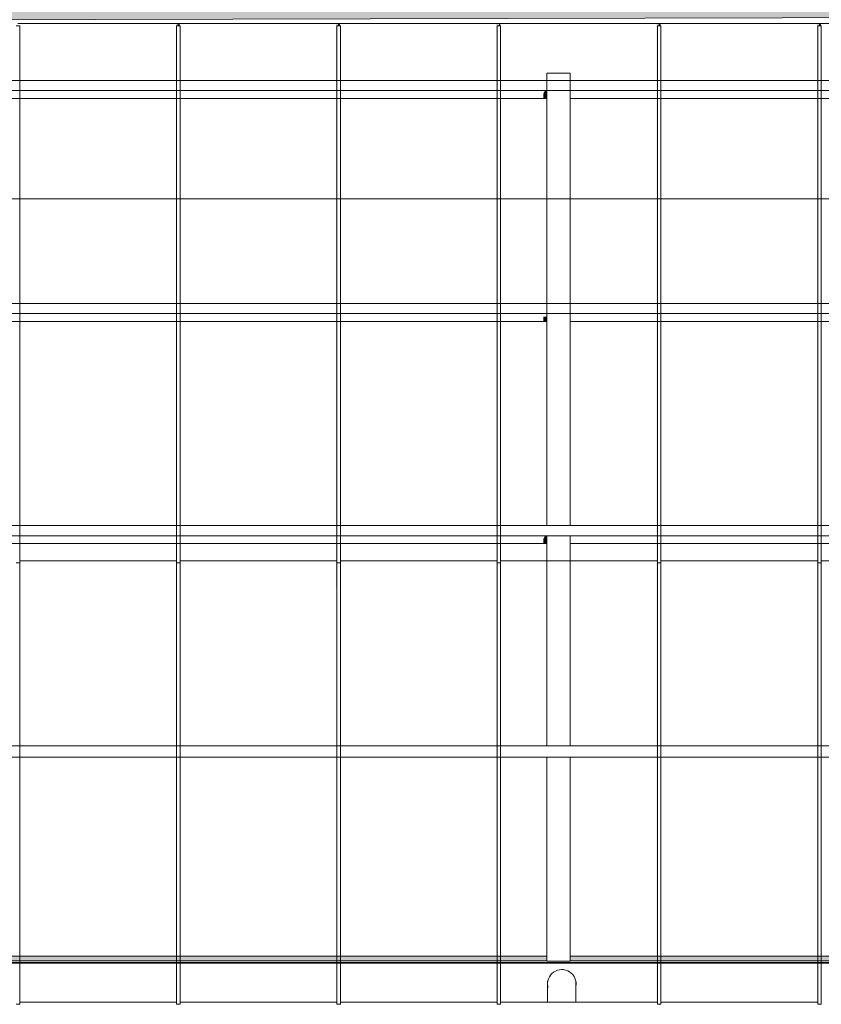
# Model space of a CAD drawing. Header units: millimetres. Extents: x 52659 to 1698020, y -10054 to 104697.
# Tile 296 of 363: x 311700 to 316200, y 20677 to 26207. Entities that reach past the tile are written whole.
import ezdxf

# ---------------------------------------------------------------- set-up
doc = ezdxf.new("R2010")
doc.units = ezdxf.units.MM
doc.header["$MEASUREMENT"] = 0
for name, color, linetype in [('02-06 Poutre.Construction', 7, 'Continuous'), ('05-02 Cotation 200ème 100ème.Cotations', 7, 'Continuous'), ('08-01 2D Dessin général.2D', 7, 'Continuous'), ('08-01 hachures', 7, 'Continuous'), ('S-BEAM-____-OTLN.Modèle IFC', 7, 'Continuous')]:
    doc.layers.add(name, color=color, linetype=linetype)
doc.styles.add('STYLE_GENERE_3', font='ARIALN.TTF')
doc.dimstyles.new('STYLE_GENERE__5', dxfattribs={"dimtxt": 200, "dimasz": 95, "dimexe": 0.18, "dimexo": 100, "dimgap": 0, "dimtad": 0, "dimtih": 1, "dimtoh": 1, "dimlfac": 0.001, "dimzin": 0, "dimdsep": 46, "dimtxsty": 'STYLE_GENERE_3', "dimblk": 'ARROWHEAD_6', "dimblk1": 'ARROWHEAD_6', "dimblk2": 'ARROWHEAD_6', "dimcen": 0.09, "dimclrd": 7, "dimclre": 7, "dimclrt": 7, "dimazin": 0, "dimtfac": 1, "dimtdec": 4, "dimtmove": 0, "dimatfit": 3, "dimfxl": 1, "dimtolj": 1, "dimtzin": 0, "dimarcsym": 0})

# ---------------------------------------------------------------- blocks, each defined once
blk = doc.blocks.new('*D844', base_point=(261781.6, 40089))
at = {"layer": '05-02 Cotation 200ème 100ème.Cotations', "color": 7, "linetype": 'Continuous', "lineweight": 13, "transparency": 16777216}
for p, q in [((267471.6, 25106.5), (267471.6, 25294)), ((347724.3, 25106.5), (347724.3, 25294)), ((267471.6, 25200.2), (307285.1, 25200.2)), ((307910.8, 25200.2), (347724.3, 25200.2)), ((347724.3, 25200.2), (347799.3, 25200.2))]:
    blk.add_line(p, q, dxfattribs=at)
at = {"layer": '05-02 Cotation 200ème 100ème.Cotations', "color": 7, "linetype": 'Continuous', "lineweight": 25, "transparency": 16777216}
for p, q in [((267521.6, 25250.2), (267421.6, 25150.2)), ((347674.3, 25150.2), (347774.3, 25250.2))]:
    blk.add_line(p, q, dxfattribs=at)
at = {"layer": '05-02 Cotation 200ème 100ème.Cotations', "color": 7, "lineweight": 9, "transparency": 16777216, "insert": (307309.9, 25100.2), "char_height": 200, "attachment_point": 7, "style": 'STYLE_GENERE_3'}
blk.add_mtext('\\A1;80,25', dxfattribs=at)
blk = doc.blocks.new('ARROWHEAD_6')
at = {"color": 0, "linetype": 'Continuous', "lineweight": 0}
for p, q in [((0, 0), (-1, 0)), ((-0.5, -0.5), (0.5, 0.5))]:
    blk.add_line(p, q, dxfattribs=at)

msp = doc.modelspace()

# ---------------------------------------------------------------- hatches: boundary and pattern name
at = {"layer": '02-06 Poutre.Construction', "linetype": 'Continuous', "lineweight": 0, "true_color": 0xbfbfbf}
for points in [[(312576.347, 23168.223), (312579.78, 23168.223), (312579.78, 26171.975), (312589.78, 26171.975), (312589.78, 26184.777), (312576.345, 26184.777), (312576.345, 23168.582)], [(312589.78, 26171.975), (312598.593, 26171.975), (312596.406, 26184.777), (312589.78, 26184.777)], [(313476.347, 23168.223), (313479.78, 23168.223), (313479.78, 26171.975), (313489.78, 26171.975), (313489.78, 26184.777), (313476.345, 26184.777), (313476.345, 23168.582)], [(313489.78, 26171.975), (313498.593, 26171.975), (313496.406, 26184.777), (313489.78, 26184.777)], [(314376.347, 23168.223), (314379.78, 23168.223), (314379.78, 26171.975), (314389.78, 26171.975), (314389.78, 26184.777), (314376.345, 26184.777), (314376.345, 23168.582)], [(314389.78, 26171.975), (314398.593, 26171.975), (314396.406, 26184.777), (314389.78, 26184.777)], [(315276.347, 23168.223), (315279.78, 23168.223), (315279.78, 26171.975), (315289.78, 26171.975), (315289.78, 26184.777), (315276.345, 26184.777), (315276.345, 23168.582)], [(315289.78, 26171.975), (315298.593, 26171.975), (315296.406, 26184.777), (315289.78, 26184.777)], [(316176.347, 23168.223), (316179.78, 23168.223), (316179.78, 26171.975), (316189.78, 26171.975), (316189.78, 26184.777), (316176.345, 26184.777), (316176.345, 23168.582)], [(316189.78, 26171.975), (316198.593, 26171.975), (316196.406, 26184.777), (316189.78, 26184.777)], [(312576.349, 23016.643), (312579.78, 23016.643), (312579.78, 23168.223), (312576.347, 23168.223), (312576.347, 23016.995)], [(313476.347, 23016.995), (313476.349, 23016.643), (313479.78, 23016.643), (313479.78, 23168.223), (313476.347, 23168.223)], [(314376.349, 23016.643), (314379.78, 23016.643), (314379.78, 23168.223), (314376.347, 23168.223), (314376.347, 23016.995)], [(315276.349, 23016.643), (315279.78, 23016.643), (315279.78, 23168.223), (315276.347, 23168.223), (315276.347, 23016.995)], [(316176.349, 23016.643), (316179.78, 23016.643), (316179.78, 23168.223), (316176.347, 23168.223), (316176.347, 23016.995)], [(312576.351, 22863.144), (312579.78, 22863.144), (312579.78, 23016.643), (312576.349, 23016.643), (312576.349, 22863.487)], [(313476.349, 22863.487), (313476.351, 22863.144), (313479.78, 22863.144), (313479.78, 23016.643), (313476.349, 23016.643)], [(314376.351, 22863.144), (314379.78, 22863.144), (314379.78, 23016.643), (314376.349, 23016.643), (314376.349, 22863.487)], [(315276.351, 22863.144), (315279.78, 22863.144), (315279.78, 23016.643), (315276.349, 23016.643), (315276.349, 22863.487)], [(316176.351, 22863.144), (316179.78, 22863.144), (316179.78, 23016.643), (316176.349, 23016.643), (316176.349, 22863.487)], [(312576.351, 22708.37), (312576.353, 22708.037), (312579.78, 22708.037), (312579.78, 22854.271), (312579.78, 22863.144), (312576.351, 22863.144)], [(313476.351, 22708.37), (313476.353, 22708.037), (313479.78, 22708.037), (313479.78, 22854.271), (313479.78, 22863.144), (313476.351, 22863.144)], [(314376.351, 22708.37), (314376.353, 22708.037), (314379.78, 22708.037), (314379.78, 22854.271), (314379.78, 22863.144), (314376.351, 22863.144)], [(315276.351, 22708.37), (315276.353, 22708.037), (315279.78, 22708.037), (315279.78, 22854.271), (315279.78, 22863.144), (315276.351, 22863.144)], [(316176.351, 22708.37), (316176.353, 22708.037), (316179.78, 22708.037), (316179.78, 22854.271), (316179.78, 22863.144), (316176.351, 22863.144)], [(312576.353, 22551.958), (312576.355, 22551.633), (312579.78, 22551.633), (312579.78, 22708.037), (312576.353, 22708.037)], [(313476.353, 22551.958), (313476.355, 22551.633), (313479.78, 22551.633), (313479.78, 22708.037), (313476.353, 22708.037)], [(314376.353, 22551.958), (314376.355, 22551.633), (314379.78, 22551.633), (314379.78, 22708.037), (314376.353, 22708.037)], [(315276.353, 22551.958), (315276.355, 22551.633), (315279.78, 22551.633), (315279.78, 22708.037), (315276.353, 22708.037)], [(316176.353, 22551.958), (316176.355, 22551.633), (316179.78, 22551.633), (316179.78, 22708.037), (316176.353, 22708.037)], [(312576.357, 22394.249), (312579.78, 22394.249), (312579.78, 22551.633), (312576.355, 22551.633), (312576.355, 22394.567)], [(313476.355, 22394.567), (313476.357, 22394.249), (313479.78, 22394.249), (313479.78, 22551.633), (313476.355, 22551.633)], [(314376.355, 22394.567), (314376.357, 22394.249), (314379.78, 22394.249), (314379.78, 22551.633), (314376.355, 22551.633)], [(315276.357, 22394.249), (315279.78, 22394.249), (315279.78, 22551.633), (315276.355, 22551.633), (315276.355, 22394.567)], [(316176.355, 22394.567), (316176.357, 22394.249), (316179.78, 22394.249), (316179.78, 22551.633), (316176.355, 22551.633)], [(312576.357, 22236.514), (312576.359, 22236.203), (312579.78, 22236.203), (312579.78, 22394.249), (312576.357, 22394.249)], [(313476.357, 22236.514), (313476.359, 22236.203), (313479.78, 22236.203), (313479.78, 22394.249), (313476.357, 22394.249)], [(314376.357, 22236.514), (314376.359, 22236.203), (314379.78, 22236.203), (314379.78, 22394.249), (314376.357, 22394.249)], [(315276.357, 22236.514), (315276.359, 22236.203), (315279.78, 22236.203), (315279.78, 22394.249), (315276.357, 22394.249)], [(316176.357, 22236.514), (316176.359, 22236.203), (316179.78, 22236.203), (316179.78, 22394.249), (316176.357, 22394.249)], [(312576.359, 22078.118), (312576.361, 22077.814), (312579.78, 22077.814), (312579.78, 22236.203), (312576.359, 22236.203)], [(313476.359, 22078.118), (313476.361, 22077.814), (313479.78, 22077.814), (313479.78, 22236.203), (313476.359, 22236.203)], [(314376.359, 22078.118), (314376.361, 22077.814), (314379.78, 22077.814), (314379.78, 22236.203), (314376.359, 22236.203)], [(315276.359, 22078.118), (315276.361, 22077.814), (315279.78, 22077.814), (315279.78, 22236.203), (315276.359, 22236.203)], [(316176.359, 22078.118), (316176.361, 22077.814), (316179.78, 22077.814), (316179.78, 22236.203), (316176.359, 22236.203)], [(312576.361, 21919.698), (312576.363, 21919.401), (312579.78, 21919.401), (312579.78, 22077.814), (312576.361, 22077.814)], [(313476.361, 21919.698), (313476.363, 21919.401), (313479.78, 21919.401), (313479.78, 22077.814), (313476.361, 22077.814)], [(314376.361, 21919.698), (314376.363, 21919.401), (314379.78, 21919.401), (314379.78, 22077.814), (314376.361, 22077.814)], [(315276.361, 21919.698), (315276.363, 21919.401), (315279.78, 21919.401), (315279.78, 22077.814), (315276.361, 22077.814)], [(316176.361, 21919.698), (316176.363, 21919.401), (316179.78, 21919.401), (316179.78, 22077.814), (316176.361, 22077.814)], [(312576.363, 21761.575), (312576.364, 21761.285), (312579.78, 21761.285), (312579.78, 21919.401), (312576.363, 21919.401)], [(313476.363, 21761.575), (313476.364, 21761.285), (313479.78, 21761.285), (313479.78, 21919.401), (313476.363, 21919.401)], [(314376.363, 21761.575), (314376.364, 21761.285), (314379.78, 21761.285), (314379.78, 21919.401), (314376.363, 21919.401)], [(315276.363, 21761.575), (315276.364, 21761.285), (315279.78, 21761.285), (315279.78, 21919.401), (315276.363, 21919.401)], [(316176.363, 21761.575), (316176.364, 21761.285), (316179.78, 21761.285), (316179.78, 21919.401), (316176.363, 21919.401)], [(312576.366, 21603.784), (312579.78, 21603.784), (312579.78, 21761.285), (312576.364, 21761.285), (312576.364, 21604.068)], [(313476.364, 21604.068), (313476.366, 21603.784), (313479.78, 21603.784), (313479.78, 21761.285), (313476.364, 21761.285)], [(314376.366, 21603.784), (314379.78, 21603.784), (314379.78, 21761.285), (314376.364, 21761.285), (314376.364, 21604.068)], [(315276.366, 21603.784), (315279.78, 21603.784), (315279.78, 21761.285), (315276.364, 21761.285), (315276.364, 21604.068)], [(316176.366, 21603.784), (316179.78, 21603.784), (316179.78, 21761.285), (316176.364, 21761.285), (316176.364, 21604.068)], [(312576.366, 21447.494), (312576.367, 21447.216), (312579.78, 21447.216), (312579.78, 21603.784), (312576.366, 21603.784)], [(313476.366, 21447.494), (313476.367, 21447.216), (313479.78, 21447.216), (313479.78, 21603.784), (313476.366, 21603.784)], [(314376.366, 21447.494), (314376.367, 21447.216), (314379.78, 21447.216), (314379.78, 21603.784), (314376.366, 21603.784)], [(315276.366, 21447.494), (315276.367, 21447.216), (315279.78, 21447.216), (315279.78, 21603.784), (315276.366, 21603.784)], [(316176.366, 21447.494), (316176.367, 21447.216), (316179.78, 21447.216), (316179.78, 21603.784), (316176.366, 21603.784)], [(312576.367, 21292.17), (312576.369, 21291.897), (312579.78, 21291.897), (312579.78, 21447.216), (312576.367, 21447.216)], [(313476.367, 21292.17), (313476.369, 21291.897), (313479.78, 21291.897), (313479.78, 21447.216), (313476.367, 21447.216)], [(314376.367, 21292.17), (314376.369, 21291.897), (314379.78, 21291.897), (314379.78, 21447.216), (314376.367, 21447.216)], [(315276.367, 21292.17), (315276.369, 21291.897), (315279.78, 21291.897), (315279.78, 21447.216), (315276.367, 21447.216)], [(316176.367, 21292.17), (316176.369, 21291.897), (316179.78, 21291.897), (316179.78, 21447.216), (316176.367, 21447.216)], [(312576.369, 21138.409), (312576.37, 21138.142), (312579.78, 21138.142), (312579.78, 21291.897), (312576.369, 21291.897)], [(313476.369, 21138.409), (313476.37, 21138.142), (313479.78, 21138.142), (313479.78, 21291.897), (313476.369, 21291.897)], [(314376.369, 21138.409), (314376.37, 21138.142), (314379.78, 21138.142), (314379.78, 21291.897), (314376.369, 21291.897)], [(315276.369, 21138.409), (315276.37, 21138.142), (315279.78, 21138.142), (315279.78, 21291.897), (315276.369, 21291.897)], [(316176.369, 21138.409), (316176.37, 21138.142), (316179.78, 21138.142), (316179.78, 21291.897), (316176.369, 21291.897)], [(312576.37, 20986.522), (312576.372, 20986.26), (312579.78, 20986.26), (312579.78, 21138.142), (312576.37, 21138.142)], [(313476.37, 20986.522), (313476.372, 20986.26), (313479.78, 20986.26), (313479.78, 21138.142), (313476.37, 21138.142)], [(314376.37, 20986.522), (314376.372, 20986.26), (314379.78, 20986.26), (314379.78, 21138.142), (314376.37, 21138.142)], [(315276.37, 20986.522), (315276.372, 20986.26), (315279.78, 20986.26), (315279.78, 21138.142), (315276.37, 21138.142)], [(316176.37, 20986.522), (316176.372, 20986.26), (316179.78, 20986.26), (316179.78, 21138.142), (316176.37, 21138.142)], [(312576.372, 20836.815), (312576.373, 20836.558), (312579.78, 20836.558), (312579.78, 20986.26), (312576.372, 20986.26)], [(313476.372, 20836.815), (313476.373, 20836.558), (313479.78, 20836.558), (313479.78, 20986.26), (313476.372, 20986.26)], [(314376.372, 20836.815), (314376.373, 20836.558), (314379.78, 20836.558), (314379.78, 20986.26), (314376.372, 20986.26)], [(315276.372, 20836.815), (315276.373, 20836.558), (315279.78, 20836.558), (315279.78, 20986.26), (315276.372, 20986.26)], [(316176.372, 20836.815), (316176.373, 20836.558), (316179.78, 20836.558), (316179.78, 20986.26), (316176.372, 20986.26)], [(312576.373, 20836.558), (312576.373, 20689.589), (312579.78, 20689.339), (312579.78, 20836.558)], [(313476.373, 20836.558), (313476.373, 20689.589), (313479.78, 20689.339), (313479.78, 20836.558)], [(314376.373, 20836.558), (314376.373, 20689.589), (314379.78, 20689.339), (314379.78, 20836.558)], [(315276.373, 20836.558), (315276.373, 20689.589), (315279.78, 20689.339), (315279.78, 20836.558)], [(316176.373, 20836.558), (316176.373, 20689.589), (316179.78, 20689.339), (316179.78, 20836.558)]]:
    msp.add_hatch(color=9, dxfattribs=at).paths.add_polyline_path(points)
at = {"layer": '08-01 hachures', "linetype": 'Continuous', "lineweight": 0, "true_color": 0x5d5d5d}
h = msp.add_hatch(dxfattribs=at)
h.set_pattern_fill('CROSS_225_29_0002', color=251, style=0, pattern_type=2)
h.set_pattern_definition([(360, (261781.56, 40089.01), (127, 127), [63.5, -190.5]), (89.99998, (261813.31, 40057.26), (-126.99996, 127.00004), [63.5, -190.5])])
h.paths.add_polyline_path([(302862.313, 39808.256), (302871.556, 26184.777), (320606.616, 26229.221), (320616.616, 33248.917), (326696.374, 33248.917), (326696.374, 34331.101), (325196.616, 34331.101), (325196.616, 35666.686), (326696.316, 35666.686), (326696.616, 39799.012), (320352.875, 39799.012)])
h.paths.add_polyline_path([(310915.317, 32856.94), (309565.317, 32856.94), (309565.317, 34192.524), (310915.317, 34192.524)], flags=0)
h.paths.add_polyline_path([(312493.363, 32856.94), (312493.363, 34241.99), (313893.363, 34241.99), (313893.363, 32856.94)], flags=0)
h.paths.add_polyline_path([(314245.227, 30827.306), (313380.12, 30827.306), (313380.12, 31701.424), (314245.227, 31701.424)], flags=0)
h.paths.add_polyline_path([(315615.317, 32856.94), (315615.317, 34192.524), (316965.317, 34192.524), (316965.317, 32856.94)], flags=0)
h.paths.add_polyline_path([(318540.546, 34241.99), (319940.546, 34241.99), (319940.546, 32856.94), (318540.546, 32856.94)], flags=0)
at = {"layer": 'S-BEAM-____-OTLN.Modèle IFC', "linetype": 'Continuous', "lineweight": 0, "true_color": 0xbfbfbf}
for points in [[(314659.741, 25866.222), (314659.741, 25866.188), (314789.741, 25866.188), (314789.741, 25866.222)], [(314639.217, 25791.859), (314659.741, 25791.859), (314659.741, 25806.202), (314646.359, 25806.202)], [(314639.217, 25791.859), (314639.217, 25768.221), (314659.741, 25768.221), (314659.741, 25791.859)], [(314659.741, 25809.44), (314658.129, 25806.202), (314659.741, 25806.202)], [(314639.217, 25768.221), (314637.596, 25764.965), (314659.741, 25764.965), (314659.741, 25768.221)], [(314659.741, 24613.246), (314789.741, 24613.246), (314789.741, 24613.279), (314659.741, 24613.279)], [(314659.741, 24556.497), (314658.129, 24553.259), (314659.741, 24553.259)], [(314639.217, 24515.278), (314637.596, 24512.022), (314659.741, 24512.022), (314659.741, 24515.278)], [(314639.217, 24538.916), (314639.217, 24515.278), (314659.741, 24515.278), (314659.741, 24538.916)], [(314640.173, 23292.568), (314659.741, 23292.568), (314659.741, 23305.473), (314646.571, 23305.473)], [(314640.173, 23292.568), (314640.286, 23268.833), (314659.741, 23268.833), (314659.741, 23292.568)], [(314658.453, 23305.473), (314659.741, 23305.473), (314659.741, 23308.071)], [(314640.286, 23268.833), (314638.729, 23265.693), (314659.741, 23265.693), (314659.741, 23268.833)], [(314659.741, 22127.498), (314789.741, 22127.498), (314789.741, 22128), (314659.741, 22128)], [(267621.556, 20920.959), (267621.556, 20910.758), (348905.915, 20910.758), (348905.915, 20911.152), (267939.741, 20911.152), (267939.741, 20919.339), (267874.741, 20919.339), (267874.741, 20920.959)], [(267621.556, 20907.834), (348905.915, 20907.834), (348905.915, 20910.758), (267621.556, 20910.758)], [(308789.741, 20944.866), (314659.741, 20944.866), (314659.741, 20947.79), (308789.741, 20947.79)], [(308789.741, 20920.959), (314659.741, 20920.959), (314659.741, 20944.866), (308789.741, 20944.866)], [(308789.741, 20920.959), (308789.741, 20919.339), (314659.741, 20919.339), (314659.741, 20920.959)], [(314789.741, 20947.79), (314789.741, 20944.866), (320657.241, 20944.866), (320657.241, 20947.79)], [(314789.741, 20920.959), (320657.241, 20920.959), (320657.241, 20944.866), (314789.741, 20944.866)], [(314789.741, 20919.339), (320657.241, 20919.339), (320657.241, 20920.959), (314789.741, 20920.959)]]:
    msp.add_hatch(color=9, dxfattribs=at).paths.add_polyline_path(points)

# ---------------------------------------------------------------- linework, layer by layer
at = {"layer": '02-06 Poutre.Construction', "color": 7, "linetype": 'Continuous', "lineweight": 9}
for p, q in [((311679.78, 26171.975), (311699.78, 26171.975)), ((311689.78, 26184.777), (312589.78, 26184.777)), ((311699.78, 26171.975), (311699.78, 23155.422)), ((312579.78, 26171.975), (312599.78, 26171.975)), ((312579.78, 26171.975), (312579.78, 23155.422)), ((312589.78, 26184.777), (313489.78, 26184.777)), ((312589.78, 26184.777), (312589.78, 26171.975)), ((312599.78, 26171.975), (312599.78, 23155.422)), ((313479.78, 26171.975), (313499.78, 26171.975)), ((313479.78, 26171.975), (313479.78, 23155.422)), ((313489.78, 26184.777), (314389.78, 26184.777)), ((313489.78, 26184.777), (313489.78, 26171.975)), ((313499.78, 26171.975), (313499.78, 23155.422)), ((314379.78, 26171.975), (314399.78, 26171.975)), ((314379.78, 26171.975), (314379.78, 23155.422)), ((314389.78, 26184.777), (315289.78, 26184.777)), ((314399.78, 26171.975), (314399.78, 23155.422)), ((315279.78, 26171.975), (315299.78, 26171.975)), ((315279.78, 26171.975), (315279.78, 23155.422)), ((315289.78, 26184.777), (316189.78, 26184.777)), ((315289.78, 26184.777), (315289.78, 26171.975)), ((315299.78, 26171.975), (315299.78, 23155.422)), ((316179.78, 26171.975), (316199.78, 26171.975)), ((316179.78, 26171.975), (316179.78, 23155.422)), ((316189.78, 26184.777), (317089.78, 26184.777)), ((316189.78, 26184.777), (316189.78, 26171.975)), ((316199.78, 26171.975), (316199.78, 23155.422)), ((311679.78, 23155.422), (311699.78, 23155.422)), ((311699.78, 23168.223), (312579.78, 23168.223)), ((311699.78, 23155.422), (311699.78, 23003.842)), ((312579.78, 23155.422), (312599.78, 23155.422)), ((312579.78, 23155.422), (312579.78, 23003.842)), ((312599.78, 23168.223), (313479.78, 23168.223)), ((312599.78, 23155.422), (312599.78, 23003.842)), ((313479.78, 23155.422), (313499.78, 23155.422)), ((313479.78, 23155.422), (313479.78, 23003.842)), ((313499.78, 23168.223), (314379.78, 23168.223)), ((313499.78, 23155.422), (313499.78, 23003.842)), ((314379.78, 23155.422), (314399.78, 23155.422)), ((314379.78, 23155.422), (314379.78, 23003.842)), ((314399.78, 23168.223), (315279.78, 23168.223)), ((314399.78, 23155.422), (314399.78, 23003.842)), ((315279.78, 23155.422), (315299.78, 23155.422)), ((315279.78, 23155.422), (315279.78, 23003.842)), ((315299.78, 23168.223), (316179.78, 23168.223)), ((315299.78, 23155.422), (315299.78, 23003.842)), ((316179.78, 23155.422), (316199.78, 23155.422)), ((316179.78, 23155.422), (316179.78, 23003.842)), ((316199.78, 23168.223), (317079.78, 23168.223)), ((316199.78, 23155.422), (316199.78, 23003.842)), ((311699.78, 23003.842), (311699.78, 22850.343)), ((312579.78, 23003.842), (312579.78, 22850.343)), ((312599.78, 23003.842), (312599.78, 22850.343)), ((313479.78, 23003.842), (313479.78, 22850.343)), ((313499.78, 23003.842), (313499.78, 22850.343)), ((314379.78, 23003.842), (314379.78, 22850.343)), ((314399.78, 23003.842), (314399.78, 22850.343)), ((315279.78, 23003.842), (315279.78, 22850.343)), ((315299.78, 23003.842), (315299.78, 22850.343)), ((316179.78, 23003.842), (316179.78, 22850.343)), ((316199.78, 23003.842), (316199.78, 22850.343)), ((311699.78, 22850.343), (311699.78, 22695.235)), ((312579.78, 22850.343), (312579.78, 22695.235)), ((312599.78, 22850.343), (312599.78, 22695.235)), ((313479.78, 22850.343), (313479.78, 22695.235)), ((313499.78, 22850.343), (313499.78, 22695.235)), ((314379.78, 22850.343), (314379.78, 22695.235)), ((314399.78, 22850.343), (314399.78, 22695.235)), ((315279.78, 22850.343), (315279.78, 22695.235)), ((315299.78, 22850.343), (315299.78, 22695.235)), ((316179.78, 22850.343), (316179.78, 22695.235)), ((316199.78, 22850.343), (316199.78, 22695.235)), ((311699.78, 22695.235), (311699.78, 22538.832)), ((312579.78, 22695.235), (312579.78, 22538.832)), ((312599.78, 22695.235), (312599.78, 22538.832)), ((313479.78, 22695.235), (313479.78, 22538.832)), ((313499.78, 22695.235), (313499.78, 22538.832)), ((314379.78, 22695.235), (314379.78, 22538.832)), ((314399.78, 22695.235), (314399.78, 22538.832)), ((315279.78, 22695.235), (315279.78, 22538.832)), ((315299.78, 22695.235), (315299.78, 22538.832)), ((316179.78, 22695.235), (316179.78, 22538.832)), ((316199.78, 22695.235), (316199.78, 22538.832)), ((311699.78, 22538.832), (311699.78, 22381.448)), ((312579.78, 22538.832), (312579.78, 22381.448)), ((312599.78, 22538.832), (312599.78, 22381.448)), ((313479.78, 22538.832), (313479.78, 22381.448)), ((313499.78, 22538.832), (313499.78, 22381.448)), ((314379.78, 22538.832), (314379.78, 22381.448)), ((314399.78, 22538.832), (314399.78, 22381.448)), ((315279.78, 22538.832), (315279.78, 22381.448)), ((315299.78, 22538.832), (315299.78, 22381.448)), ((316179.78, 22538.832), (316179.78, 22381.448)), ((316199.78, 22538.832), (316199.78, 22381.448)), ((311699.78, 22381.448), (311699.78, 22223.402)), ((312579.78, 22381.448), (312579.78, 22223.402)), ((312599.78, 22381.448), (312599.78, 22223.402)), ((313479.78, 22381.448), (313479.78, 22223.402)), ((313499.78, 22381.448), (313499.78, 22223.402)), ((314379.78, 22381.448), (314379.78, 22223.402)), ((314399.78, 22381.448), (314399.78, 22223.402)), ((315279.78, 22381.448), (315279.78, 22223.402)), ((315299.78, 22381.448), (315299.78, 22223.402)), ((316179.78, 22381.448), (316179.78, 22223.402)), ((316199.78, 22381.448), (316199.78, 22223.402)), ((311699.78, 22223.402), (311699.78, 22065.013)), ((312579.78, 22223.402), (312579.78, 22065.013)), ((312599.78, 22223.402), (312599.78, 22065.013)), ((313479.78, 22223.402), (313479.78, 22065.013)), ((313499.78, 22223.402), (313499.78, 22065.013)), ((314379.78, 22223.402), (314379.78, 22065.013)), ((314399.78, 22223.402), (314399.78, 22065.013)), ((315279.78, 22223.402), (315279.78, 22065.013)), ((315299.78, 22223.402), (315299.78, 22065.013)), ((316179.78, 22223.402), (316179.78, 22065.013)), ((316199.78, 22223.402), (316199.78, 22065.013)), ((311699.78, 22065.013), (311699.78, 21906.6)), ((312579.78, 22065.013), (312579.78, 21906.6)), ((312599.78, 22065.013), (312599.78, 21906.6)), ((313479.78, 22065.013), (313479.78, 21906.6)), ((313499.78, 22065.013), (313499.78, 21906.6)), ((314379.78, 22065.013), (314379.78, 21906.6)), ((314399.78, 22065.013), (314399.78, 21906.6)), ((315279.78, 22065.013), (315279.78, 21906.6)), ((315299.78, 22065.013), (315299.78, 21906.6)), ((316179.78, 22065.013), (316179.78, 21906.6)), ((316199.78, 22065.013), (316199.78, 21906.6)), ((311699.78, 21906.6), (311699.78, 21748.483)), ((312579.78, 21906.6), (312579.78, 21748.483)), ((312599.78, 21906.6), (312599.78, 21748.483)), ((313479.78, 21906.6), (313479.78, 21748.483)), ((313499.78, 21906.6), (313499.78, 21748.483)), ((314379.78, 21906.6), (314379.78, 21748.483)), ((314399.78, 21906.6), (314399.78, 21748.483)), ((315279.78, 21906.6), (315279.78, 21748.483)), ((315299.78, 21906.6), (315299.78, 21748.483)), ((316179.78, 21906.6), (316179.78, 21748.483)), ((316199.78, 21906.6), (316199.78, 21748.483)), ((311699.78, 21748.483), (311699.78, 21590.982)), ((312579.78, 21748.483), (312579.78, 21590.982)), ((312599.78, 21748.483), (312599.78, 21590.982)), ((313479.78, 21748.483), (313479.78, 21590.982)), ((313499.78, 21748.483), (313499.78, 21590.982)), ((314379.78, 21748.483), (314379.78, 21590.982)), ((314399.78, 21748.483), (314399.78, 21590.982)), ((315279.78, 21748.483), (315279.78, 21590.982)), ((315299.78, 21748.483), (315299.78, 21590.982)), ((316179.78, 21748.483), (316179.78, 21590.982)), ((316199.78, 21748.483), (316199.78, 21590.982)), ((311699.78, 21590.982), (311699.78, 21434.414)), ((312579.78, 21590.982), (312579.78, 21434.414)), ((312599.78, 21590.982), (312599.78, 21434.414)), ((313479.78, 21590.982), (313479.78, 21434.414)), ((313499.78, 21590.982), (313499.78, 21434.414)), ((314379.78, 21590.982), (314379.78, 21434.414)), ((314399.78, 21590.982), (314399.78, 21434.414)), ((315279.78, 21590.982), (315279.78, 21434.414)), ((315299.78, 21590.982), (315299.78, 21434.414)), ((316179.78, 21590.982), (316179.78, 21434.414)), ((316199.78, 21590.982), (316199.78, 21434.414)), ((311699.78, 21434.414), (311699.78, 21279.096)), ((312579.78, 21434.414), (312579.78, 21279.096)), ((312599.78, 21434.414), (312599.78, 21279.096)), ((313479.78, 21434.414), (313479.78, 21279.096)), ((313499.78, 21434.414), (313499.78, 21279.096)), ((314379.78, 21434.414), (314379.78, 21279.096)), ((314399.78, 21434.414), (314399.78, 21279.096)), ((315279.78, 21434.414), (315279.78, 21279.096)), ((315299.78, 21434.414), (315299.78, 21279.096)), ((316179.78, 21434.414), (316179.78, 21279.096)), ((316199.78, 21434.414), (316199.78, 21279.096)), ((311699.78, 21279.096), (311699.78, 21125.341)), ((312579.78, 21279.096), (312579.78, 21125.341)), ((312599.78, 21279.096), (312599.78, 21125.341)), ((313479.78, 21279.096), (313479.78, 21125.341)), ((313499.78, 21279.096), (313499.78, 21125.341)), ((314379.78, 21279.096), (314379.78, 21125.341)), ((314399.78, 21279.096), (314399.78, 21125.341)), ((315279.78, 21279.096), (315279.78, 21125.341)), ((315299.78, 21279.096), (315299.78, 21125.341)), ((316179.78, 21279.096), (316179.78, 21125.341)), ((316199.78, 21279.096), (316199.78, 21125.341)), ((311699.78, 21125.341), (311699.78, 20973.459)), ((312579.78, 21125.341), (312579.78, 20973.459)), ((312599.78, 21125.341), (312599.78, 20973.459)), ((313479.78, 21125.341), (313479.78, 20973.459)), ((313499.78, 21125.341), (313499.78, 20973.459)), ((314379.78, 21125.341), (314379.78, 20973.459)), ((314399.78, 21125.341), (314399.78, 20973.459)), ((315279.78, 21125.341), (315279.78, 20973.459)), ((315299.78, 21125.341), (315299.78, 20973.459)), ((316179.78, 21125.341), (316179.78, 20973.459)), ((316199.78, 21125.341), (316199.78, 20973.459)), ((311699.78, 20973.459), (311699.78, 20823.757)), ((312579.78, 20973.459), (312579.78, 20823.757)), ((312599.78, 20973.459), (312599.78, 20823.757)), ((313479.78, 20973.459), (313479.78, 20823.757)), ((313499.78, 20973.459), (313499.78, 20823.757)), ((314379.78, 20973.459), (314379.78, 20823.757)), ((314399.78, 20973.459), (314399.78, 20823.757)), ((315279.78, 20973.459), (315279.78, 20823.757)), ((315299.78, 20973.459), (315299.78, 20823.757)), ((316179.78, 20973.459), (316179.78, 20823.757)), ((316199.78, 20973.459), (316199.78, 20823.757)), ((311699.78, 20823.757), (311699.78, 20676.537)), ((312579.78, 20823.757), (312579.78, 20676.537)), ((312599.78, 20823.757), (312599.78, 20676.537)), ((313479.78, 20823.757), (313479.78, 20676.537)), ((313499.78, 20823.757), (313499.78, 20676.537)), ((314379.78, 20823.757), (314379.78, 20676.537)), ((314399.78, 20823.757), (314399.78, 20676.537)), ((315279.78, 20823.757), (315279.78, 20676.537)), ((315299.78, 20823.757), (315299.78, 20676.537)), ((316179.78, 20823.757), (316179.78, 20676.537)), ((316199.78, 20823.757), (316199.78, 20676.537)), ((311699.78, 20689.339), (312579.78, 20689.339)), ((312599.78, 20689.339), (313479.78, 20689.339)), ((313499.78, 20689.339), (314379.78, 20689.339)), ((314399.78, 20689.339), (315279.78, 20689.339)), ((315299.78, 20689.339), (316179.78, 20689.339)), ((311679.78, 20676.537), (311699.78, 20676.537)), ((312579.78, 20676.537), (312599.78, 20676.537)), ((313479.78, 20676.537), (313499.78, 20676.537)), ((314379.78, 20676.537), (314399.78, 20676.537)), ((315279.78, 20676.537), (315299.78, 20676.537)), ((316179.78, 20676.537), (316199.78, 20676.537))]:
    msp.add_line(p, q, dxfattribs=at)
at = {"layer": '08-01 2D Dessin général.2D', "color": 7, "linetype": 'Continuous', "lineweight": 18}
for p, q in [((314663.288, 20689.339), (314663.288, 20807.347)), ((314663.288, 20689.339), (314663.288, 20807.347)), ((314821.773, 20689.339), (314821.773, 20807.347)), ((314821.773, 20689.339), (314821.773, 20807.347))]:
    msp.add_line(p, q, dxfattribs=at)
msp.add_arc((314743.288, 20791.85), 80, 348.83015, 193.913723, dxfattribs=at)
msp.add_arc((314743.288, 20791.85), 80, 348.83015, 193.913723, dxfattribs=at)
at = {"layer": '08-01 hachures', "color": 255, "linetype": 'Continuous', "lineweight": 0, "flags": 128}
msp.add_lwpolyline([(302862.313, 39808.256), (302871.556, 26184.777), (320606.616, 26229.221), (320616.616, 33248.917), (326696.374, 33248.917), (326696.374, 34331.101), (325196.616, 34331.101), (325196.616, 35666.686), (326696.316, 35666.686), (326696.616, 39799.012), (320352.875, 39799.012)], close=True, dxfattribs=at)
at = {"layer": 'S-BEAM-____-OTLN.Modèle IFC', "color": 9, "linetype": 'Continuous', "lineweight": 5}
for p, q in [((314659.741, 25905.905), (314789.741, 25905.905)), ((314659.741, 25905.905), (314659.741, 25866.188)), ((314789.741, 25866.188), (314789.741, 25905.905)), ((314659.741, 25866.188), (314789.741, 25866.188)), ((314659.741, 25866.188), (314659.741, 25809.457)), ((314789.741, 25809.457), (314789.741, 25866.188)), ((267621.616, 25809.457), (347710.295, 25809.457)), ((314659.741, 25809.44), (314659.741, 24613.246)), ((314789.741, 24613.246), (314789.741, 25809.44)), ((308789.741, 25764.965), (314659.741, 25764.965)), ((314789.741, 25764.965), (320657.241, 25764.965)), ((308789.741, 24613.246), (314659.741, 24613.246)), ((314659.741, 24613.246), (314789.741, 24613.246)), ((314659.741, 24613.246), (314659.741, 24556.515)), ((314789.741, 24613.246), (320657.241, 24613.246)), ((314789.741, 24556.515), (314789.741, 24613.246)), ((267621.556, 24556.515), (348017.007, 24556.515)), ((314659.741, 24556.497), (314659.741, 23369.492)), ((314789.741, 23369.492), (314789.741, 24556.497)), ((308789.741, 24512.022), (314659.741, 24512.022)), ((314789.741, 24512.022), (320657.241, 24512.022)), ((308789.741, 23365.577), (314659.741, 23365.577)), ((314659.741, 23365.577), (314659.741, 23369.492)), ((314659.741, 23365.577), (314789.741, 23365.577)), ((314789.741, 23365.577), (314789.741, 23369.492)), ((314789.741, 23365.577), (320657.241, 23365.577)), ((267621.556, 23308.613), (348324.917, 23308.613)), ((314659.741, 22971.085), (314659.741, 23308.07)), ((314789.741, 22971.085), (314789.741, 23308.07)), ((308789.741, 23265.693), (314659.741, 23265.693)), ((314789.741, 23265.693), (320657.241, 23265.693)), ((314659.741, 22561.972), (314659.741, 22971.085)), ((314789.741, 22561.972), (314789.741, 22971.085)), ((314659.741, 22147.164), (314659.741, 22561.972)), ((314789.741, 22147.164), (314789.741, 22561.972)), ((290999.78, 22127.498), (325204.78, 22127.498)), ((314659.741, 22127.498), (314659.741, 22147.164)), ((314789.741, 22127.498), (314789.741, 22147.164)), ((314659.741, 21731.74), (314659.741, 22067.498)), ((314789.741, 21731.74), (314789.741, 22067.498)), ((290999.78, 22065.013), (325216.054, 22065.017)), ((314659.741, 21320.787), (314659.741, 21731.74)), ((314789.741, 21320.787), (314789.741, 21731.74)), ((314659.741, 20919.339), (314659.741, 21320.787)), ((314789.741, 20919.339), (314789.741, 21320.787)), ((267621.556, 20910.758), (348905.915, 20910.758)), ((267621.556, 20907.834), (348905.915, 20907.834)), ((308789.741, 20947.79), (314659.741, 20947.79)), ((308789.741, 20920.959), (314659.741, 20920.959)), ((314789.741, 20919.339), (314659.741, 20919.339)), ((314789.741, 20947.79), (320657.241, 20947.79)), ((314789.741, 20920.959), (320657.241, 20920.959))]:
    msp.add_line(p, q, dxfattribs=at)
at = {"layer": 'S-BEAM-____-OTLN.Modèle IFC', "color": 7, "linetype": 'Continuous', "lineweight": 18}
for p, q in [((308789.741, 25866.188), (314659.741, 25866.188)), ((314789.741, 25866.188), (320657.241, 25866.188))]:
    msp.add_line(p, q, dxfattribs=at)

# ---------------------------------------------------------------- dimensions: what is measured, and where the dimension line sits
at = {"layer": '05-02 Cotation 200ème 100ème.Cotations', "color": 7, "linetype": 'Continuous', "lineweight": 13}
dim = msp.add_linear_dim(base=(347724.301, 25200.22), p1=(267471.556, 25766.902), p2=(347724.301, 25850.561), dimstyle='STYLE_GENERE__5', dxfattribs=at)
dim.commit()
dim.dimension.update_dxf_attribs({"geometry": '*D844', "text_midpoint": (307645.929, 25200.22), "dimtype": 160})

doc.saveas('drawing.dxf')
